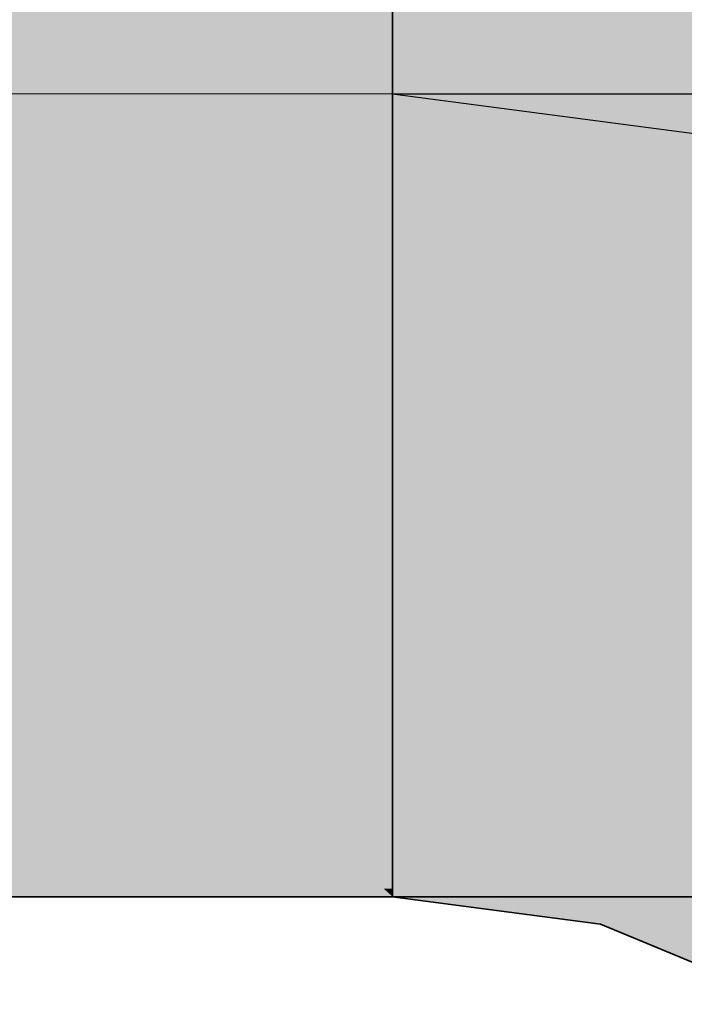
# Model space of a CAD drawing. Extents: x -350 to 540, y -53 to 541.
# Tile 386 of 569: x -110.49 to -108.84, y 117.52 to 119.97. Entities that reach past the tile are written whole.
import ezdxf
from ezdxf.lldxf.tags import DXFTag

# ---------------------------------------------------------------- set-up
doc = ezdxf.new("R2010")
doc.units = 0
doc.layers.get('0').update_dxf_attribs({"lineweight": 35})
for name, color, linetype, lineweight, true_color in [('L_Aussenluft', 7, 'Continuous', 35, 0x66ff33), ('L_Aussenluft-Shading', 7, 'Continuous', 35, 0x66ff33), ('L_Außenluft_Beschriftung', 7, 'Continuous', 18, 0x66ff33), ('L_Fortluft', 7, 'Continuous', 35, 0x993300), ('L_Fortluft-Shading', 7, 'Continuous', 35, 0x993300)]:
    doc.layers.add(name, color=color, linetype=linetype, lineweight=lineweight, true_color=true_color)
tags = doc.linetypes.add('STRICHPUNKT2', pattern=[12.7, 6.35, -3.175, 0, -3.175]).pattern_tags.tags
tags[10:11] = [DXFTag(74, 4), DXFTag(75, 0), DXFTag(340, '0'), DXFTag(46, 0.0), DXFTag(50, 0.0), DXFTag(44, 0.0), DXFTag(45, 0.0)]
tags[8:9] = [DXFTag(74, 4), DXFTag(75, 0), DXFTag(340, '0'), DXFTag(46, 0.0), DXFTag(50, 0.0), DXFTag(44, 0.0), DXFTag(45, 0.0)]
tags[6:7] = [DXFTag(74, 4), DXFTag(75, 0), DXFTag(340, '0'), DXFTag(46, 0.0), DXFTag(50, 0.0), DXFTag(44, 0.0), DXFTag(45, 0.0)]
tags[4:5] = [DXFTag(74, 4), DXFTag(75, 0), DXFTag(340, '0'), DXFTag(46, 0.0), DXFTag(50, 0.0), DXFTag(44, 0.0), DXFTag(45, 0.0)]

# ---------------------------------------------------------------- blocks, each defined once
blk = doc.blocks.new('Shading-A06HSWI2NL', base_point=(-103.5622, 115.7878))
at = {"layer": 'L_Fortluft-Shading', "color": 24, "true_color": 0x983200}
for points in [[(-108.7696, 119.7356), (-108.3929, 120.1515), (-108.9491, 120.1515)], [(-108.7696, 119.7356), (-108.9381, 120.126), (-109.5622, 120.126)], [(-108.8359, 119.7683), (-109.266, 119.7683), (-109.5622, 120.126)], [(-109.2821, 119.7878), (-109.5622, 119.7878), (-109.5622, 120.126)], [(-109.266, 119.7683), (-109.2821, 119.7878), (-109.5622, 119.7878)], [(-108.5269, 119.6515), (-109.5622, 119.6515), (-109.5622, 119.7878)], [(-108.5089, 119.7185), (-109.0356, 119.7185), (-109.5622, 119.7878)], [(-108.7696, 119.7356), (-108.8359, 119.7683), (-109.266, 119.7683)], [(-108.5269, 119.6515), (-108.5089, 119.7185), (-109.0356, 119.7185)], [(-108.6135, 119.3284), (-109.5622, 119.3284), (-108.5269, 119.6515)], [(-109.5622, 119.3284), (-108.5269, 119.6515), (-109.5622, 119.6515)], [(-109.5622, 119.2702), (-108.6135, 119.3284), (-109.5622, 119.3284)], [(-108.6189, 119.3083), (-108.9406, 119.3083), (-108.6135, 119.3284)], [(-108.8726, 119.2702), (-109.5622, 119.2702), (-108.9406, 119.3083)], [(-108.6609, 119.1515), (-108.6189, 119.3083), (-108.9406, 119.3083)], [(-108.6609, 119.1515), (-108.8726, 119.2702), (-109.5622, 119.2702)]]:
    blk.add_solid(points, dxfattribs=at)
at = {"layer": 'L_Fortluft-Shading', "color": 24, "true_color": 0x933100}
for points in [[(-108.6609, 119.1515), (-109.5622, 119.1515), (-109.5622, 119.2702)], [(-108.7236, 118.9173), (-109.5622, 118.9173), (-108.6609, 119.1515)], [(-109.5622, 118.9173), (-108.6609, 119.1515), (-109.5622, 119.1515)], [(-109.5622, 118.7878), (-108.7236, 118.9173), (-109.5622, 118.9173)], [(-108.7583, 118.7878), (-109.5622, 118.7878), (-108.7236, 118.9173)], [(-108.7857, 118.6856), (-108.7583, 118.7878), (-109.5622, 118.7878)]]:
    blk.add_solid(points, dxfattribs=at)
at = {"layer": 'L_Fortluft-Shading', "color": 26, "true_color": 0x882d00}
for points in [[(-109.4659, 118.525), (-109.5622, 118.525), (-109.5622, 118.7878)], [(-109.0256, 118.7172), (-109.5363, 118.7172), (-109.5622, 118.7878)], [(-109.4926, 118.5981), (-109.0256, 118.7172), (-109.5363, 118.7172)], [(-108.9479, 118.5981), (-109.4926, 118.5981), (-109.0256, 118.7172)], [(-108.7857, 118.6856), (-109.005, 118.6856), (-109.0256, 118.7172)], [(-108.9479, 118.5981), (-108.7857, 118.6856), (-109.005, 118.6856)], [(-108.8092, 118.5981), (-108.9479, 118.5981), (-108.7857, 118.6856)], [(-108.7334, 118.4472), (-108.8496, 118.4472), (-108.7857, 118.6856)], [(-109.4027, 118.3526), (-108.9479, 118.5981), (-109.4926, 118.5981)], [(-108.8496, 118.4472), (-109.2275, 118.4472), (-108.9479, 118.5981)], [(-108.8496, 118.4472), (-108.8092, 118.5981), (-108.9479, 118.5981)], [(-109.4429, 118.3961), (-109.5622, 118.3961), (-109.5622, 118.525)], [(-109.4027, 118.3526), (-109.4659, 118.525), (-109.5622, 118.525)], [(-108.8749, 118.3526), (-109.4027, 118.3526), (-108.8496, 118.4472)], [(-109.4027, 118.3526), (-108.8496, 118.4472), (-109.2275, 118.4472)], [(-108.7392, 118.2855), (-108.8929, 118.2855), (-108.8496, 118.4472)], [(-108.6785, 118.1967), (-108.7334, 118.4472), (-108.8496, 118.4472)], [(-109.5622, 118.3736), (-109.4429, 118.3961), (-109.5622, 118.3961)], [(-109.4221, 118.3736), (-109.5622, 118.3736), (-109.4429, 118.3961)], [(-109.4027, 118.3526), (-109.4221, 118.3736), (-109.5622, 118.3736)], [(-108.8929, 118.2855), (-108.8749, 118.3526), (-109.4027, 118.3526)], [(-108.6785, 118.1967), (-108.7392, 118.2855), (-108.8929, 118.2855)]]:
    blk.add_solid(points, dxfattribs=at)
at = {"layer": 'L_Fortluft-Shading', "color": 26, "true_color": 0x7a2800}
for points in [[(-109.4027, 118.3526), (-109.5622, 118.3526), (-109.5622, 118.3736)], [(-109.1671, 118.1168), (-109.5622, 118.1168), (-109.4027, 118.3526)], [(-109.5622, 118.1168), (-109.4027, 118.3526), (-109.5622, 118.3526)], [(-109.067, 118.3084), (-109.3586, 118.3084), (-109.4027, 118.3526)], [(-108.924, 118.1693), (-109.2195, 118.1693), (-109.3586, 118.3084)], [(-109.287, 118.2855), (-109.067, 118.3084), (-109.3586, 118.3084)], [(-108.8929, 118.2855), (-109.287, 118.2855), (-109.067, 118.3084)], [(-108.924, 118.1693), (-108.8929, 118.2855), (-109.287, 118.2855)], [(-108.8242, 118.1693), (-108.924, 118.1693), (-108.8929, 118.2855)], [(-108.6766, 118.091), (-108.7779, 118.091), (-108.8929, 118.2855)], [(-108.6785, 118.1967), (-108.7941, 118.1967), (-108.8929, 118.2855)], [(-109.037, 117.9866), (-108.924, 118.1693), (-109.2195, 118.1693)], [(-108.973, 117.9866), (-109.037, 117.9866), (-108.924, 118.1693)], [(-108.7751, 118.0017), (-108.969, 118.0017), (-108.924, 118.1693)], [(-108.6258, 117.8338), (-108.8242, 118.1693), (-108.924, 118.1693)], [(-109.5622, 118.0558), (-109.1671, 118.1168), (-109.5622, 118.1168)], [(-109.1061, 118.0558), (-109.5622, 118.0558), (-109.1671, 118.1168)], [(-109.037, 117.9866), (-109.1061, 118.0558), (-109.5622, 118.0558)], [(-108.9418, 117.9785), (-108.9752, 117.9785), (-108.969, 118.0017)], [(-108.9106, 117.9517), (-108.7751, 118.0017), (-108.969, 118.0017)], [(-108.7307, 117.9517), (-108.9106, 117.9517), (-108.7751, 118.0017)], [(-108.9752, 117.9785), (-108.973, 117.9866), (-109.037, 117.9866)], [(-108.9106, 117.9517), (-108.9418, 117.9785), (-108.9752, 117.9785)], [(-108.6258, 117.8338), (-108.7307, 117.9517), (-108.9106, 117.9517)]]:
    blk.add_solid(points, dxfattribs=at)
at = {"layer": 'L_Fortluft-Shading', "color": 26, "true_color": 0x692300}
for points in [[(-109.037, 117.9866), (-109.5622, 117.9866), (-109.5622, 118.0558)], [(-109.0322, 117.8919), (-109.5622, 117.8919), (-109.037, 117.9866)], [(-109.5622, 117.8919), (-109.037, 117.9866), (-109.5622, 117.9866)], [(-108.9851, 117.9414), (-109.0347, 117.9414), (-109.037, 117.9866)], [(-108.9752, 117.9785), (-109.0277, 117.9785), (-109.037, 117.9866)], [(-108.9851, 117.9414), (-108.9752, 117.9785), (-109.0277, 117.9785)], [(-108.9424, 117.9414), (-108.9851, 117.9414), (-108.9752, 117.9785)], [(-108.764, 117.8088), (-108.8252, 117.8088), (-108.9752, 117.9785)], [(-108.9106, 117.9517), (-108.9419, 117.9517), (-108.9752, 117.9785)], [(-109.0269, 117.7855), (-108.9851, 117.9414), (-109.0347, 117.9414)], [(-108.8252, 117.7855), (-109.0269, 117.7855), (-108.9851, 117.9414)], [(-108.6762, 117.6403), (-108.9424, 117.9414), (-108.9851, 117.9414)], [(-108.764, 117.8088), (-108.9106, 117.9517), (-108.9419, 117.9517)], [(-108.6258, 117.8338), (-108.7896, 117.8338), (-108.9106, 117.9517)], [(-109.5145, 117.8589), (-109.5622, 117.8589), (-109.5622, 117.8919)], [(-109.0269, 117.7855), (-109.0322, 117.8919), (-109.5622, 117.8919)], [(-109.3389, 117.8475), (-109.498, 117.8475), (-109.5622, 117.8919)], [(-109.5622, 117.856), (-109.5145, 117.8589), (-109.5622, 117.8589)], [(-109.5102, 117.856), (-109.5622, 117.856), (-109.5145, 117.8589)], [(-109.498, 117.8475), (-109.5102, 117.856), (-109.5622, 117.856)], [(-109.0269, 117.7855), (-109.3389, 117.8475), (-109.498, 117.8475)], [(-108.6762, 117.6403), (-108.8252, 117.7855), (-109.0269, 117.7855)]]:
    blk.add_solid(points, dxfattribs=at)
at = {"layer": 'L_Fortluft-Shading', "color": 28, "true_color": 0x561c00}
for points in [[(-109.498, 117.8475), (-109.5622, 117.8475), (-109.5622, 117.856)], [(-109.4882, 117.8438), (-109.5622, 117.8438), (-109.498, 117.8475)], [(-109.5622, 117.8438), (-109.498, 117.8475), (-109.5622, 117.8475)], [(-109.4661, 117.8064), (-109.5622, 117.8064), (-109.5622, 117.8438)], [(-109.2633, 117.7592), (-109.3451, 117.7592), (-109.5622, 117.8438)], [(-109.2543, 117.7567), (-109.4882, 117.8438), (-109.5622, 117.8438)], [(-109.4361, 117.8394), (-109.4761, 117.8394), (-109.498, 117.8475)], [(-109.0353, 117.7543), (-109.2478, 117.7543), (-109.4761, 117.8394)], [(-109.197, 117.7855), (-109.4361, 117.8394), (-109.4761, 117.8394)], [(-109.0269, 117.7855), (-109.197, 117.7855), (-109.4361, 117.8394)], [(-109.4767, 117.7878), (-109.5622, 117.7878), (-109.5622, 117.8064)], [(-109.3451, 117.7592), (-109.4661, 117.8064), (-109.5622, 117.8064)], [(-109.3451, 117.7592), (-109.4767, 117.7878), (-109.5622, 117.7878)], [(-109.0353, 117.7543), (-109.0269, 117.7855), (-109.197, 117.7855)], [(-108.9712, 117.7543), (-109.0353, 117.7543), (-109.0269, 117.7855)], [(-108.6762, 117.6403), (-108.7677, 117.6403), (-109.0269, 117.7855)], [(-109.3256, 117.7567), (-109.2633, 117.7592), (-109.3451, 117.7592)], [(-109.2543, 117.7567), (-109.3256, 117.7567), (-109.2633, 117.7592)], [(-109.2153, 117.7422), (-109.2543, 117.7567), (-109.3256, 117.7567)], [(-109.2153, 117.7422), (-109.0353, 117.7543), (-109.2478, 117.7543)], [(-109.0385, 117.7422), (-109.2153, 117.7422), (-109.0353, 117.7543)], [(-109.0445, 117.7197), (-109.0385, 117.7422), (-109.2153, 117.7422)], [(-108.9802, 117.7197), (-109.0445, 117.7197), (-109.0353, 117.7543)], [(-108.5844, 117.5309), (-108.9712, 117.7543), (-109.0353, 117.7543)], [(-108.8078, 117.6416), (-108.8559, 117.6416), (-109.0353, 117.7543)], [(-108.5726, 117.5309), (-108.5844, 117.5309), (-108.9712, 117.7543)], [(-108.8559, 117.6416), (-108.9802, 117.7197), (-109.0445, 117.7197)], [(-108.5622, 117.5199), (-108.8078, 117.6416), (-108.8559, 117.6416)]]:
    blk.add_solid(points, dxfattribs=at)
blk = doc.blocks.new('Shading-A06HSWIANL', base_point=(-110.7456, 118.0147))
at = {"layer": 'L_Fortluft-Shading', "color": 24, "true_color": 0x983200}
for points in [[(-110.4607, 119.885), (-110.7456, 119.885), (-109.5622, 120.3055)], [(-110.7456, 119.885), (-109.5622, 120.3055), (-110.7456, 120.3055)], [(-110.6684, 119.7878), (-109.5622, 119.7878), (-109.5622, 120.3055)], [(-110.6684, 119.7878), (-110.4607, 119.885), (-110.7456, 119.885)], [(-110.7456, 119.2702), (-110.2351, 119.2702), (-110.7456, 119.7878)], [(-110.2351, 119.2702), (-110.7456, 119.7878), (-110.6684, 119.7878)], [(-110.2351, 119.2702), (-109.5622, 119.2702), (-110.6684, 119.7878)], [(-109.5622, 119.2702), (-110.6684, 119.7878), (-109.5622, 119.7878)]]:
    blk.add_solid(points, dxfattribs=at)
at = {"layer": 'L_Fortluft-Shading', "color": 24, "true_color": 0x933100}
for points in [[(-109.9748, 118.9753), (-110.7456, 118.9753), (-110.2351, 119.2702)], [(-110.7456, 118.9753), (-110.2351, 119.2702), (-110.7456, 119.2702)], [(-109.8093, 118.7878), (-109.5622, 118.7878), (-110.2351, 119.2702)], [(-109.5622, 118.7878), (-110.2351, 119.2702), (-109.5622, 119.2702)], [(-110.5956, 118.7878), (-109.8093, 118.7878), (-110.7456, 118.9753)], [(-109.8093, 118.7878), (-109.9748, 118.9753), (-110.7456, 118.9753)]]:
    blk.add_solid(points, dxfattribs=at)
at = {"layer": 'L_Fortluft-Shading', "color": 26, "true_color": 0x892d00}
for points in [[(-110.3632, 118.5427), (-110.7456, 118.5427), (-110.5956, 118.7878)], [(-110.203, 118.3736), (-109.5622, 118.3736), (-110.5956, 118.7878)], [(-109.5622, 118.3736), (-110.5956, 118.7878), (-109.8093, 118.7878)], [(-109.5622, 118.525), (-109.6525, 118.525), (-109.8093, 118.7878)], [(-109.5622, 118.525), (-109.5622, 118.7878), (-109.8093, 118.7878)], [(-110.5644, 118.3736), (-110.203, 118.3736), (-110.7456, 118.5427)], [(-110.203, 118.3736), (-110.3632, 118.5427), (-110.7456, 118.5427)], [(-109.5622, 118.3736), (-109.5622, 118.525), (-109.6525, 118.525)]]:
    blk.add_solid(points, dxfattribs=at)
at = {"layer": 'L_Fortluft-Shading', "color": 26, "true_color": 0x7b2900}
for points in [[(-110.7456, 118.0558), (-110.0967, 118.0558), (-110.7456, 118.3736)], [(-110.0967, 118.0558), (-110.7456, 118.3736), (-110.5644, 118.3736)], [(-110.0967, 118.0558), (-109.8305, 118.0558), (-110.5644, 118.3736)], [(-109.8305, 118.0558), (-110.5644, 118.3736), (-110.203, 118.3736)], [(-109.8305, 118.0558), (-109.5622, 118.0558), (-110.203, 118.3736)], [(-109.5622, 118.0558), (-110.203, 118.3736), (-109.5622, 118.3736)]]:
    blk.add_solid(points, dxfattribs=at)
at = {"layer": 'L_Fortluft-Shading', "color": 26, "true_color": 0x692300}
for points in [[(-110.0023, 118.0147), (-110.7456, 118.0147), (-110.0967, 118.0558)], [(-110.7456, 118.0147), (-110.0967, 118.0558), (-110.7456, 118.0558)], [(-109.6369, 117.856), (-109.5622, 117.856), (-110.0967, 118.0558)], [(-109.5622, 117.856), (-110.0967, 118.0558), (-109.8305, 118.0558)], [(-109.5622, 117.8919), (-109.6104, 117.8919), (-109.8305, 118.0558)], [(-109.5622, 117.8919), (-109.5622, 118.0558), (-109.8305, 118.0558)], [(-110.7456, 117.856), (-110.1661, 117.856), (-110.7456, 118.0147)], [(-110.1661, 117.856), (-109.6369, 117.856), (-110.7456, 118.0147)], [(-109.6369, 117.856), (-110.0023, 118.0147), (-110.7456, 118.0147)], [(-109.5622, 117.856), (-109.5622, 117.8919), (-109.6104, 117.8919)]]:
    blk.add_solid(points, dxfattribs=at)
at = {"layer": 'L_Fortluft-Shading', "color": 28, "true_color": 0x561c00}
for points in [[(-110.7456, 117.7878), (-109.5622, 117.7878), (-110.7456, 117.856)], [(-109.9167, 117.8082), (-110.1661, 117.856), (-110.7456, 117.856)], [(-109.5846, 117.8082), (-109.9167, 117.8082), (-110.1661, 117.856)], [(-109.5846, 117.8082), (-109.6369, 117.856), (-110.1661, 117.856)], [(-109.5622, 117.8438), (-109.6236, 117.8438), (-109.6369, 117.856)], [(-109.5622, 117.8438), (-109.5622, 117.856), (-109.6369, 117.856)], [(-109.5846, 117.8082), (-109.5622, 117.8438), (-109.6236, 117.8438)], [(-109.5622, 117.8082), (-109.5846, 117.8082), (-109.5622, 117.8438)], [(-109.5622, 117.7878), (-109.5846, 117.8082), (-109.9167, 117.8082)], [(-109.5622, 117.8064), (-109.5826, 117.8064), (-109.5846, 117.8082)], [(-109.5622, 117.8064), (-109.5622, 117.8082), (-109.5846, 117.8082)], [(-109.5622, 117.7878), (-109.5622, 117.8064), (-109.5826, 117.8064)]]:
    blk.add_solid(points, dxfattribs=at)
blk = doc.blocks.new('Shading-A06HSWIUNL', base_point=(-111.1752, 121.7878))
at = {"layer": 'L_Aussenluft-Shading', "color": 70, "true_color": 0x65fd32}
for points in [[(-111.1752, 119.7878), (-109.5622, 119.7878), (-111.1752, 120.3055)], [(-109.5622, 119.7878), (-111.1752, 120.3055), (-109.5622, 120.3055)], [(-111.1752, 119.2702), (-109.5622, 119.2702), (-111.1752, 119.7878)], [(-109.5622, 119.2702), (-111.1752, 119.7878), (-109.5622, 119.7878)]]:
    blk.add_solid(points, dxfattribs=at)
at = {"layer": 'L_Aussenluft-Shading', "color": 70, "true_color": 0x62f531}
for points in [[(-111.1752, 118.7878), (-109.5622, 118.7878), (-111.1752, 119.2702)], [(-109.5622, 118.7878), (-111.1752, 119.2702), (-109.5622, 119.2702)]]:
    blk.add_solid(points, dxfattribs=at)
at = {"layer": 'L_Aussenluft-Shading', "color": 72, "true_color": 0x5be42d}
for points in [[(-111.1752, 118.3736), (-109.5622, 118.3736), (-111.1752, 118.7878)], [(-109.5622, 118.3736), (-111.1752, 118.7878), (-109.5622, 118.7878)]]:
    blk.add_solid(points, dxfattribs=at)
at = {"layer": 'L_Aussenluft-Shading', "color": 72, "true_color": 0x52cd29}
for points in [[(-111.1752, 118.0558), (-109.5622, 118.0558), (-111.1752, 118.3736)], [(-109.5622, 118.0558), (-111.1752, 118.3736), (-109.5622, 118.3736)]]:
    blk.add_solid(points, dxfattribs=at)
at = {"layer": 'L_Aussenluft-Shading', "color": 74, "true_color": 0x46b023}
for points in [[(-111.1752, 117.856), (-109.5622, 117.856), (-111.1752, 118.0558)], [(-109.5622, 117.856), (-111.1752, 118.0558), (-109.5622, 118.0558)]]:
    blk.add_solid(points, dxfattribs=at)
at = {"layer": 'L_Aussenluft-Shading', "color": 76, "true_color": 0x39901c}
for points in [[(-111.1752, 117.7878), (-109.5622, 117.7878), (-111.1752, 117.856)], [(-109.5622, 117.7878), (-111.1752, 117.856), (-109.5622, 117.856)]]:
    blk.add_solid(points, dxfattribs=at)
blk = doc.blocks.new('Shading-A06HSWIWNL', base_point=(-108.5269, 121.7878))
at = {"layer": 'L_Aussenluft-Shading', "color": 70, "true_color": 0x65fc32}
for points in [[(-109.5622, 119.7878), (-109.0356, 120.0511), (-109.5622, 120.0511)], [(-109.0386, 119.9623), (-109.2131, 119.9623), (-109.0356, 120.0511)], [(-109.5622, 119.7878), (-109.0445, 119.7878), (-109.2131, 119.9623)], [(-109.0445, 119.7878), (-109.0386, 119.9623), (-109.2131, 119.9623)], [(-109.0353, 119.5157), (-109.5622, 119.5157), (-109.0445, 119.7878)], [(-109.5622, 119.5157), (-109.0445, 119.7878), (-109.5622, 119.7878)], [(-109.5622, 119.2702), (-109.0353, 119.5157), (-109.5622, 119.5157)], [(-109.0325, 119.4347), (-109.2091, 119.4347), (-109.0353, 119.5157)], [(-109.5622, 119.2702), (-109.0269, 119.2702), (-109.2091, 119.4347)], [(-109.0269, 119.2702), (-109.0325, 119.4347), (-109.2091, 119.4347)]]:
    blk.add_solid(points, dxfattribs=at)
at = {"layer": 'L_Aussenluft-Shading', "color": 70, "true_color": 0x61f430}
for points in [[(-109.0445, 119.7878), (-108.8559, 119.7878), (-109.0356, 120.0511)], [(-108.8559, 119.7878), (-108.6892, 120.0511), (-109.0356, 120.0511)], [(-108.8559, 119.7878), (-108.547, 120.0182), (-108.71, 120.0182)], [(-108.8559, 119.7878), (-108.5622, 119.7878), (-108.6774, 119.9209)], [(-109.0353, 119.5157), (-108.8559, 119.7878), (-109.0445, 119.7878)], [(-108.6797, 119.5157), (-109.0353, 119.5157), (-108.5622, 119.7878)], [(-109.0353, 119.5157), (-108.5622, 119.7878), (-108.8559, 119.7878)], [(-108.7858, 119.2702), (-108.6797, 119.5157), (-109.0353, 119.5157)], [(-109.0269, 119.2702), (-108.7858, 119.2702), (-109.0353, 119.5157)], [(-108.9977, 118.9983), (-109.5622, 118.9983), (-109.0269, 119.2702)], [(-109.5622, 118.9983), (-109.0269, 119.2702), (-109.5622, 119.2702)], [(-109.5622, 118.7878), (-108.9977, 118.9983), (-109.5622, 118.9983)], [(-108.9904, 118.9299), (-109.181, 118.9299), (-108.9977, 118.9983)], [(-109.5622, 118.7878), (-108.9752, 118.7878), (-109.181, 118.9299)], [(-108.9752, 118.7878), (-108.9904, 118.9299), (-109.181, 118.9299)]]:
    blk.add_solid(points, dxfattribs=at)
at = {"layer": 'L_Aussenluft-Shading', "color": 72, "true_color": 0x5eec2f}
for points in [[(-108.9977, 118.9983), (-108.7858, 119.2702), (-109.0269, 119.2702)], [(-108.5832, 118.9983), (-108.9977, 118.9983), (-108.5281, 119.2702)], [(-108.9977, 118.9983), (-108.5281, 119.2702), (-108.7858, 119.2702)], [(-108.6258, 118.7878), (-108.5832, 118.9983), (-108.9977, 118.9983)], [(-108.9752, 118.7878), (-108.6258, 118.7878), (-108.9977, 118.9983)]]:
    blk.add_solid(points, dxfattribs=at)
at = {"layer": 'L_Aussenluft-Shading', "color": 72, "true_color": 0x5be42d}
for points in [[(-108.924, 118.5304), (-109.5622, 118.5304), (-108.9752, 118.7878)], [(-109.5622, 118.5304), (-108.9752, 118.7878), (-109.5622, 118.7878)], [(-109.3639, 118.4223), (-109.5622, 118.4223), (-108.924, 118.5304)], [(-109.5622, 118.4223), (-108.924, 118.5304), (-109.5622, 118.5304)], [(-109.4939, 118.3904), (-108.8963, 118.3904), (-108.924, 118.5304)], [(-109.4939, 118.3904), (-109.5622, 118.3904), (-109.5622, 118.4223)], [(-109.4939, 118.3904), (-109.3639, 118.4223), (-109.5622, 118.4223)], [(-109.5622, 118.3736), (-109.4939, 118.3904), (-109.5622, 118.3904)], [(-109.5622, 118.3736), (-109.458, 118.3736), (-109.4939, 118.3904)], [(-109.458, 118.3736), (-108.8929, 118.3736), (-109.4939, 118.3904)], [(-108.8929, 118.3736), (-109.4939, 118.3904), (-108.8963, 118.3904)]]:
    blk.add_solid(points, dxfattribs=at)
at = {"layer": 'L_Aussenluft-Shading', "color": 72, "true_color": 0x58dd2c}
for points in [[(-108.924, 118.5304), (-108.6258, 118.7878), (-108.9752, 118.7878)], [(-108.6873, 118.5569), (-108.8933, 118.5569), (-108.8239, 118.6168)], [(-108.717, 118.5304), (-108.924, 118.5304), (-108.6873, 118.5569)], [(-108.924, 118.5304), (-108.6873, 118.5569), (-108.8933, 118.5569)], [(-108.8929, 118.3736), (-108.2693, 118.3736), (-108.6873, 118.5569)], [(-108.8929, 118.3736), (-108.717, 118.5304), (-108.924, 118.5304)]]:
    blk.add_solid(points, dxfattribs=at)
at = {"layer": 'L_Aussenluft-Shading', "color": 72, "true_color": 0x51cc28}
for points in [[(-108.8156, 118.1442), (-109.5622, 118.1442), (-109.5622, 118.3736)], [(-109.0037, 118.202), (-109.458, 118.3736), (-109.5622, 118.3736)], [(-108.835, 118.202), (-109.0037, 118.202), (-109.458, 118.3736)], [(-108.835, 118.202), (-108.8929, 118.3736), (-109.458, 118.3736)], [(-108.8156, 118.1442), (-108.835, 118.202), (-109.0037, 118.202)], [(-109.5622, 118.0558), (-108.8156, 118.1442), (-109.5622, 118.1442)], [(-108.8059, 118.1155), (-109.058, 118.1155), (-108.8156, 118.1442)], [(-109.5622, 118.0558), (-108.7857, 118.0558), (-109.058, 118.1155)], [(-108.7857, 118.0558), (-108.8059, 118.1155), (-109.058, 118.1155)]]:
    blk.add_solid(points, dxfattribs=at)
at = {"layer": 'L_Aussenluft-Shading', "color": 72, "true_color": 0x4fc727}
for points in [[(-108.6382, 118.2596), (-108.8545, 118.2596), (-108.8929, 118.3736)], [(-108.8813, 118.3684), (-108.2693, 118.3736), (-108.8929, 118.3736)], [(-108.2659, 118.3684), (-108.8813, 118.3684), (-108.2693, 118.3736)], [(-108.6382, 118.2596), (-108.2659, 118.3684), (-108.8813, 118.3684)], [(-108.835, 118.202), (-108.6382, 118.2596), (-108.8545, 118.2596)]]:
    blk.add_solid(points, dxfattribs=at)
at = {"layer": 'L_Aussenluft-Shading', "color": 74, "true_color": 0x46b023}
for points in [[(-108.675, 117.8785), (-109.5622, 117.8785), (-108.7857, 118.0558)], [(-109.5622, 117.8785), (-108.7857, 118.0558), (-109.5622, 118.0558)], [(-109.5622, 117.856), (-108.675, 117.8785), (-109.5622, 117.8785)], [(-109.5622, 117.856), (-108.6609, 117.856), (-108.9676, 117.8711)], [(-108.6703, 117.8711), (-108.9676, 117.8711), (-108.675, 117.8785)], [(-108.6609, 117.856), (-108.6703, 117.8711), (-108.9676, 117.8711)]]:
    blk.add_solid(points, dxfattribs=at)
at = {"layer": 'L_Aussenluft-Shading', "color": 76, "true_color": 0x39901c}
for points in [[(-109.5622, 117.7878), (-108.5269, 117.7878), (-109.5622, 117.856)], [(-108.5269, 117.7878), (-109.5622, 117.856), (-108.6609, 117.856)]]:
    blk.add_solid(points, dxfattribs=at)
blk = doc.blocks.new('Bogen-A06HSWK8NL', base_point=(-109.5622, 117.7878))
at = {"color": 0, "linetype": 'ByBlock', "lineweight": -2, "ltscale": 0.35}
for p, q in [((-109.5622, 119.7878), (-109.5622, 120.3055)), ((-109.5622, 119.7878), (-109.5622, 119.2702)), ((-109.5622, 119.2702), (-109.5622, 118.7878)), ((-109.5622, 118.7878), (-109.5622, 118.3736)), ((-109.5622, 118.3736), (-109.5622, 118.0558)), ((-109.5622, 118.0558), (-109.5622, 117.856)), ((-109.5622, 117.856), (-109.5622, 117.7878)), ((-109.5622, 117.7878), (-108.5269, 117.7878))]:
    blk.add_line(p, q, dxfattribs=at)
at = {"color": 0, "linetype": 'STRICHPUNKT2', "lineweight": 25, "ltscale": 0.25}
blk.add_line((-109.5622, 119.7878), (-108.5269, 119.7878), dxfattribs=at)
blk = doc.blocks.new('Bogen-A06HSWS6NL', base_point=(-109.5622, 115.7878))
at = {"color": 0, "linetype": 'ByBlock', "lineweight": -2, "ltscale": 0.35}
for p, q in [((-109.5622, 120.3055), (-109.5622, 119.7878)), ((-109.5622, 119.7878), (-109.5622, 119.2702)), ((-109.5622, 119.2702), (-109.5622, 118.7878)), ((-109.5622, 118.7878), (-109.5622, 118.3736)), ((-109.5622, 118.3736), (-109.5622, 118.0558)), ((-109.5622, 118.0558), (-109.5622, 117.856)), ((-109.5622, 117.856), (-109.5622, 117.7878)), ((-109.5622, 117.7878), (-109.0445, 117.7197)), ((-109.0445, 117.7197), (-108.5622, 117.5199))]:
    blk.add_line(p, q, dxfattribs=at)
at = {"color": 0, "linetype": 'STRICHPUNKT2', "lineweight": 25, "ltscale": 0.25}
blk.add_line((-109.5622, 119.7878), (-108.5269, 119.6515), dxfattribs=at)
blk = doc.blocks.new('Wickelfalzrohr-A06HSWSANL', base_point=(-111.1752, 117.7878))
at = {"color": 0, "linetype": 'ByBlock', "lineweight": -2, "ltscale": 0.35}
for p, q in [((-109.5622, 120.6163), (-109.5622, 118.9594)), ((-109.5622, 118.9594), (-109.5622, 117.7878)), ((-111.1752, 117.7878), (-109.5622, 117.7878))]:
    blk.add_line(p, q, dxfattribs=at)
at = {"color": 0, "linetype": 'STRICHPUNKT2', "lineweight": 5, "ltscale": 0.13}
blk.add_line((-109.5622, 119.7878), (-111.1752, 119.7878), dxfattribs=at)
blk = doc.blocks.new('Wickelfalzrohr-A06HSWSCNL', base_point=(-110.7456, 117.7878))
at = {"color": 0, "linetype": 'ByBlock', "lineweight": -2, "ltscale": 0.35}
for p, q in [((-109.5622, 120.6163), (-109.5622, 118.9594)), ((-109.5622, 118.9594), (-109.5622, 117.7878)), ((-110.7456, 117.7878), (-109.5622, 117.7878))]:
    blk.add_line(p, q, dxfattribs=at)
at = {"color": 0, "linetype": 'STRICHPUNKT2', "lineweight": 5, "ltscale": 0.13}
blk.add_line((-109.5622, 119.7878), (-110.7456, 119.7878), dxfattribs=at)
blk = doc.blocks.new('Bauteilbeschriftung-A06HSWSENL', base_point=(-109.5622, 109.7878))
at = {"color": 0, "linetype": 'ByBlock', "lineweight": -2, "ltscale": 0.18}
blk.add_line((-85.1959, 119.7878), (-109.5622, 119.7878), dxfattribs=at)

msp = doc.modelspace()

# ---------------------------------------------------------------- block references
at = {"layer": 'L_Aussenluft'}
for name, p in [('Shading-A06HSWIUNL', (-111.1752, 121.7878)), ('Shading-A06HSWIWNL', (-108.5269, 121.7878))]:
    msp.add_blockref(name, p, dxfattribs=at)
at = {"layer": 'L_Aussenluft', "ltscale": 0.35}
for name, p in [('Wickelfalzrohr-A06HSWSANL', (-111.1752, 117.7878)), ('Bogen-A06HSWK8NL', (-109.5622, 117.7878))]:
    msp.add_blockref(name, p, dxfattribs=at)
at = {"layer": 'L_Außenluft_Beschriftung', "ltscale": 0.18}
msp.add_blockref('Bauteilbeschriftung-A06HSWSENL', (-109.5622, 109.7878), dxfattribs=at)
at = {"layer": 'L_Fortluft'}
for name, p in [('Shading-A06HSWIANL', (-110.7456, 118.0147)), ('Shading-A06HSWI2NL', (-103.5622, 115.7878))]:
    msp.add_blockref(name, p, dxfattribs=at)
at = {"layer": 'L_Fortluft', "ltscale": 0.35}
for name, p in [('Wickelfalzrohr-A06HSWSCNL', (-110.7456, 117.7878)), ('Bogen-A06HSWS6NL', (-109.5622, 115.7878))]:
    msp.add_blockref(name, p, dxfattribs=at)

doc.saveas('drawing.dxf')
